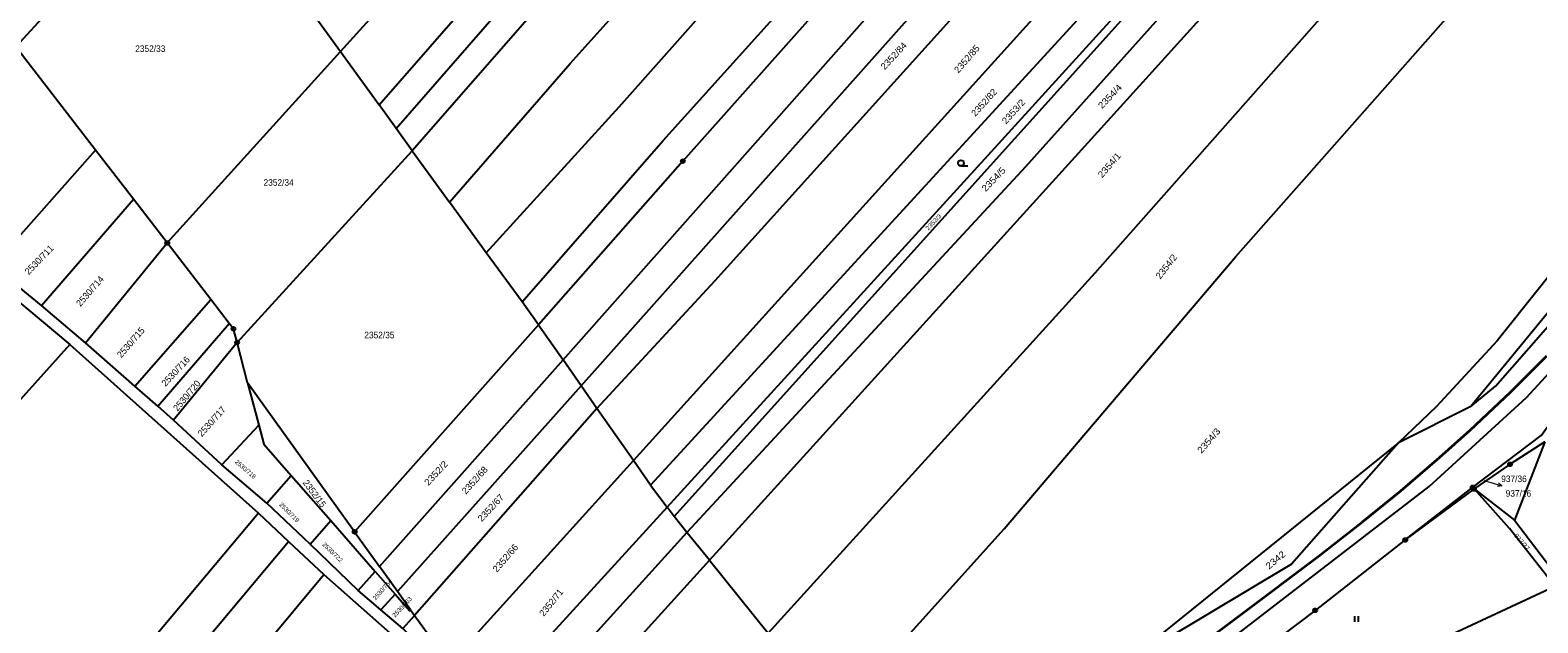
# Model space of a CAD drawing. Extents: x -679733 to -673243, y -1075091 to -1066557.
# Drawn here: x -675844.3 to -675454, y -1069475.3 to -1069321.8 of the extents above; entities that cross this region are included whole.
import ezdxf

# ---------------------------------------------------------------- set-up
doc = ezdxf.new("R2010")
doc.units = 0
doc.header["$LTSCALE"] = 0.68
for name, color, linetype, lineweight in [('1', 7, 'Continuous', 25), ('3', 7, 'Continuous', 25), ('6', 7, 'Continuous', 35), ('7', 7, 'Continuous', 13), ('8', 7, 'Continuous', 25)]:
    doc.layers.add(name, color=color, linetype=linetype, lineweight=lineweight)
doc.layers.add('2', color=7, linetype='Continuous')

msp = doc.modelspace()

# ---------------------------------------------------------------- linework, layer by layer
at = {"layer": '1'}
for p, q in [((-675773.25, -1069314.49), (-675763.97, -1069327.34)), ((-675808.8, -1069376.94), (-675763.97, -1069327.34)), ((-675763.97, -1069327.34), (-675753.96, -1069341.2)), ((-675797.51, -1069391.58), (-675808.8, -1069376.94)), ((-675817.22, -1069414), (-675797.51, -1069391.58)), ((-675792.73, -1069397.78), (-675797.51, -1069391.58)), ((-675811.27, -1069419.22), (-675792.73, -1069397.78)), ((-675712.66, -1069398.15), (-675706.34, -1069407.2)), ((-675753.83, -1069460.75), (-675706.34, -1069407.2)), ((-675701.66, -1069413.9), (-675706.34, -1069407.2)), ((-675787.98, -1069413.14), (-675785.09, -1069424.1)), ((-675760.29, -1069451.75), (-675787.98, -1069413.14)), ((-675471.36, -1069419.32), (-675490.08, -1069428.73)), ((-675794.63, -1069434.41), (-675785.09, -1069424.1)), ((-675490.08, -1069428.73), (-675561.65, -1069486.39)), ((-675683.68, -1069439.63), (-675688.11, -1069433.29)), ((-675782.99, -1069444.34), (-675776.68, -1069437.14)), ((-675683.68, -1069439.63), (-675679.39, -1069445.39)), ((-675470.53, -1069440.64), (-675460.09, -1069448.73)), ((-675771.79, -1069454.95), (-675766.45, -1069448.84)), ((-675749.21, -1069467.2), (-675753.83, -1069460.75)), ((-675759.35, -1069466.97), (-675754.94, -1069462)), ((-675749.81, -1069467.87), (-675753.47, -1069471.97)), ((-675745.8, -1069471.95), (-675744.77, -1069473.38)), ((-675744.77, -1069473.38), (-675747.8, -1069476.82))]:
    msp.add_line(p, q, dxfattribs=at)
for points in [[(-675753.96, -1069341.2), (-675728.14, -1069311.56), (-675643.16, -1069216.31), (-675568.26, -1069135.34), (-675581.4, -1069124.5)], [(-675749.57, -1069347.27), (-675723.58, -1069317.54), (-675665.36, -1069252.14), (-675610.69, -1069191.72), (-675562.47, -1069140.02)], [(-675555.67, -1069145.5), (-675607.89, -1069200.15), (-675711.38, -1069314.24), (-675745.38, -1069353.07), (-675735.7, -1069366.4)], [(-675735.7, -1069366.4), (-675704.52, -1069330.46), (-675600.41, -1069214.67), (-675544.13, -1069154.84), (-675555.67, -1069145.5)], [(-675726.21, -1069379.48), (-675691.79, -1069341.7), (-675589.68, -1069226.57), (-675532.57, -1069164.18)], [(-675716.96, -1069392.21), (-675680.42, -1069350.45), (-675645.62, -1069311.74), (-675581.74, -1069241.01), (-675519.62, -1069174.06)], [(-675516.3, -1069176.81), (-675577.12, -1069245.37), (-675675.33, -1069355.77), (-675712.66, -1069398.15)], [(-675706.34, -1069407.2), (-675607.3, -1069295.44), (-675508.3, -1069183.89), (-675516.3, -1069176.81)], [(-675701.66, -1069413.9), (-675601.74, -1069301.63), (-675501.48, -1069189.29)], [(-675697.56, -1069419.77), (-675666.94, -1069386.65), (-675580.68, -1069290.92), (-675494.43, -1069195.09)], [(-675763.97, -1069327.34), (-675742.21, -1069303.28), (-675706.72, -1069262.17), (-675648.48, -1069197.71)], [(-675481.67, -1069204.84), (-675584.9, -1069319.09), (-675688.11, -1069433.29)], [(-675463.19, -1069219.41), (-675586.66, -1069357.27), (-675674.26, -1069451.92)], [(-676099.67, -1069908.32), (-676084.3, -1069896.28), (-675995.32, -1069828.6), (-675906.53, -1069760.86), (-675793.06, -1069675.79), (-675754.18, -1069645.01), (-675664.15, -1069577.48), (-675594.92, -1069524.15), (-675574.39, -1069510.24), (-675555.08, -1069496.2), (-675482.15, -1069440.03), (-675456.91, -1069416.95), (-675424.13, -1069381.33), (-675393.36, -1069340.46), (-675363.08, -1069288.85), (-675347.36, -1069250.98), (-675343.24, -1069243.35), (-675337.43, -1069224.71)], [(-675455.96, -1069224.35), (-675562.12, -1069341.76), (-675668.46, -1069459.1), (-675653.22, -1069477.97)], [(-675653.22, -1069477.97), (-675568.6, -1069384.71), (-675437.76, -1069236.6), (-675455.96, -1069224.35)], [(-675471.36, -1069419.32), (-675464.96, -1069414.06), (-675431.02, -1069375.38), (-675401.27, -1069334.88), (-675371.82, -1069284.19), (-675349.04, -1069234.55)], [(-675349.04, -1069234.55), (-675390.97, -1069252.18), (-675403.27, -1069257.6), (-675410.28, -1069269.6), (-675417.02, -1069322.92), (-675423.5, -1069348.11), (-675440.4, -1069381.53), (-675471.36, -1069419.32)], [(-675635.85, -1069499.48), (-675592.18, -1069451), (-675532.15, -1069380.47), (-675417.6, -1069250.59)], [(-675408.2, -1069257.15), (-675412.76, -1069268.63), (-675417.39, -1069301.88), (-675418.89, -1069317.96), (-675424.55, -1069340.1), (-675442.27, -1069374.37), (-675464.56, -1069402.29), (-675480.2, -1069419.28), (-675490.08, -1069428.73)], [(-675520.18, -1069259.69), (-675563.57, -1069308.6), (-675683.68, -1069439.63)], [(-675679.39, -1069445.39), (-675597.18, -1069355.13), (-675515, -1069264.78)], [(-675677.58, -1069447.81), (-675595.68, -1069356.9), (-675513.83, -1069265.93), (-675515, -1069264.78)], [(-675827.34, -1069352.9), (-675847.95, -1069326.19), (-675801.51, -1069275.37)], [(-675790.72, -1069402.73), (-675745.38, -1069353.07), (-675749.57, -1069347.27), (-675753.96, -1069341.2)], [(-675841.35, -1069393.11), (-675853.94, -1069382.87), (-675827.34, -1069352.9)], [(-675841.35, -1069393.11), (-675817.53, -1069365.61), (-675827.34, -1069352.9)], [(-675829.94, -1069402.82), (-675808.8, -1069376.94), (-675817.53, -1069365.61)], [(-675712.66, -1069398.15), (-675716.96, -1069392.21), (-675726.21, -1069379.48), (-675735.7, -1069366.4)], [(-675944.47, -1069446.04), (-675886.71, -1069381.51), (-675874.91, -1069369.05), (-675834.05, -1069403.21), (-675785.2, -1069446.92), (-675777.45, -1069454.27), (-675768.27, -1069462.79)], [(-675817.22, -1069414), (-675829.94, -1069402.82), (-675841.35, -1069393.11)], [(-675790.72, -1069402.73), (-675791.66, -1069399.17), (-675792.73, -1069397.78)], [(-675712.66, -1069398.15), (-675760.29, -1069451.75), (-675753.83, -1069460.75)], [(-675834.05, -1069403.21), (-675954.24, -1069537.1), (-675958.47, -1069541.44)], [(-675787.98, -1069413.14), (-675790.72, -1069402.73), (-675807.14, -1069422.85)], [(-675771.79, -1069454.95), (-675782.99, -1069444.34), (-675794.63, -1069434.41), (-675807.14, -1069422.85), (-675811.27, -1069419.22), (-675817.22, -1069414)], [(-675697.56, -1069419.77), (-675701.66, -1069413.9), (-675749.21, -1069467.2)], [(-675452.18, -1069428.42), (-675460.09, -1069448.73), (-675447.59, -1069465.01), (-675412.37, -1069451.25), (-675414.54, -1069413.2)], [(-675688.11, -1069433.29), (-675697.56, -1069419.77), (-675744.77, -1069473.38)], [(-675488.33, -1069453.86), (-675470.89, -1069440.24), (-675453.12, -1069426.84), (-675447.98, -1069419.64)], [(-675785.09, -1069424.1), (-675783.79, -1069429.01), (-675776.68, -1069437.14), (-675766.45, -1069448.84), (-675754.94, -1069462), (-675749.81, -1069467.87)], [(-675490.08, -1069428.73), (-675517.76, -1069460.11), (-675561.65, -1069486.39), (-675582.02, -1069499.52)], [(-675452.18, -1069428.42), (-675461.2, -1069434.26), (-675470.53, -1069440.64)], [(-675744.77, -1069473.38), (-675743.77, -1069474.78), (-675735.77, -1069485.92), (-675688.11, -1069433.29)], [(-675449.62, -1069465.8), (-675461.31, -1069450.89), (-675470.53, -1069440.64), (-675488.33, -1069453.86)], [(-675785.2, -1069446.92), (-675850.27, -1069524.54), (-675915.38, -1069601.95)], [(-675674.26, -1069451.92), (-675677.58, -1069447.81), (-675679.39, -1069445.39), (-675727.24, -1069497.81), (-675722.2, -1069504.83)], [(-675668.46, -1069459.1), (-675674.26, -1069451.92), (-675722.2, -1069504.83)], [(-675908.27, -1069611.93), (-675842.66, -1069532.24), (-675777.45, -1069454.27)], [(-675722.2, -1069504.83), (-675727.79, -1069498.42), (-675737.31, -1069487.62), (-675747.8, -1069476.82), (-675753.47, -1069471.97), (-675759.35, -1069466.97), (-675771.79, -1069454.95)], [(-675488.33, -1069453.86), (-675511.66, -1069472.08), (-675551.4, -1069502.17), (-675570.9, -1069515.62), (-675582.45, -1069524.32), (-675580.97, -1069527.37)], [(-675668.46, -1069459.1), (-675716.74, -1069512.44), (-675702.15, -1069532.77)], [(-675901.28, -1069621.74), (-675894.68, -1069614.71), (-675768.27, -1069462.79)], [(-675768.27, -1069462.79), (-675750.41, -1069478.58), (-675729.36, -1069502.07), (-675718.84, -1069514.19), (-675708.29, -1069539.22), (-675704.97, -1069535.94)], [(-675749.81, -1069467.87), (-675746.02, -1069472.2), (-675745.8, -1069471.95), (-675749.21, -1069467.2)], [(-675580.97, -1069527.37), (-675569.61, -1069521.76), (-675449.62, -1069465.8)]]:
    msp.add_lwpolyline(points, dxfattribs=at)
at = {"layer": '3'}
for p, q in [((-675603.333, -1069356.99), (-675601.583, -1069356.99)), ((-675501.401, -1069475.05), (-675501.401, -1069473.55)), ((-675500.4, -1069475.05), (-675500.4, -1069473.55))]:
    msp.add_line(p, q, dxfattribs=at)
msp.add_circle((-675603.3329, -1069356.2398), 0.75, dxfattribs=at)
at = {"layer": '6'}
for p, q in [((-675461.04, -1069415.47), (-675451.7, -1069406.2)), ((-675471.53, -1069425.4), (-675461.04, -1069415.47)), ((-675479.49, -1069432.53), (-675471.53, -1069425.4)), ((-675489.5, -1069441.09), (-675479.49, -1069432.53)), ((-675499.42, -1069449.13), (-675489.5, -1069441.09)), ((-675510.9, -1069458.13), (-675499.42, -1069449.13)), ((-675530.96, -1069473.22), (-675510.9, -1069458.13)), ((-675550.54, -1069487.81), (-675530.96, -1069473.22))]:
    msp.add_line(p, q, dxfattribs=at)
at = {"layer": '7'}
msp.add_line((-675463.325, -1069439.817), (-675464.15, -1069439.06), dxfattribs=at)
msp.add_lwpolyline([(-675467.96, -1069438.49), (-675466.21, -1069438.99), (-675463.325, -1069439.817), (-675464.426, -1069440.022)], dxfattribs=at)
at = {"layer": '8'}
for centre, radius in [((-675675.33, -1069355.7699), 0.5), ((-675675.33, -1069355.7699), 0.0303), ((-675808.8, -1069376.9399), 0.5), ((-675808.8, -1069376.9399), 0.0303), ((-675791.66, -1069399.1699), 0.5), ((-675791.66, -1069399.1699), 0.0303), ((-675790.72, -1069402.7299), 0.5), ((-675790.72, -1069402.7299), 0.0303), ((-675461.2, -1069434.2599), 0.5), ((-675461.2, -1069434.2599), 0.0303), ((-675470.89, -1069440.2399), 0.5), ((-675470.53, -1069440.6399), 0.5), ((-675470.89, -1069440.2399), 0.0303), ((-675470.53, -1069440.6399), 0.0303), ((-675760.29, -1069451.7499), 0.5), ((-675760.29, -1069451.7499), 0.0303), ((-675488.33, -1069453.8599), 0.5), ((-675488.33, -1069453.8599), 0.0303), ((-675511.66, -1069472.0799), 0.5), ((-675511.66, -1069472.0799), 0.0303)]:
    msp.add_circle(centre, radius, dxfattribs=at)

# ---------------------------------------------------------------- texts
at = {"layer": '2', "width": 0.95}
for s, p in [('2352/33', (-675817.09, -1069327.47)), ('2352/34', (-675783.87, -1069362.13)), ('2352/35', (-675757.78, -1069401.63)), ('937/36', (-675463.49, -1069438.87)), ('937/16', (-675462.33, -1069442.653))]:
    msp.add_text(s, height=1.7, dxfattribs=at).set_placement(p)
at = {"layer": '2'}
for s, height, rotation, width, p in [('2352/84', 1.7, 47, 1.05, (-675623.068, -1069332.229)), ('2352/85', 1.7, 49, 1.05, (-675603.998, -1069333.107)), ('2354/4', 1.7, 46, 1.1, (-675566.818, -1069342.33)), ('2352/82', 1.7, 48, 1.05, (-675599.618, -1069344.338)), ('2353/2', 1.7, 48, 1.1, (-675591.668, -1069346.328)), ('2354/1', 1.7, 49, 1.1, (-675566.788, -1069360.237)), ('2354/5', 1.7, 46, 1.1, (-675596.928, -1069363.8)), ('2353/3', 1.14, 46, 1.1, (-675611.839, -1069373.785)), ('2354/2', 1.7, 52, 1.05, (-675551.74, -1069386.443)), ('2354/3', 1.7, 49, 1.1, (-675541.048, -1069431.577)), ('2352/2', 1.7, 47, 1.1, (-675741.208, -1069439.919)), ('2352/68', 1.7, 48, 1.05, (-675731.458, -1069442.148)), ('2352/67', 1.7, 47, 1.05, (-675727.368, -1069449.259)), ('937/37', 1.14, 311, 1.1, (-675460.24, -1069452.813)), ('2352/66', 1.7, 49, 1.05, (-675723.458, -1069462.357)), ('2342', 1.7, 40, 1.15, (-675523.603, -1069461.571))]:
    msp.add_text(s, height=height, rotation=rotation, dxfattribs=dict(at, width=width)).set_placement(p)
for s, height, rotation, p in [('2530/711', 1.7, 46, (-675844.638, -1069385.3)), ('2530/714', 1.7, 49, (-675831.278, -1069393.547)), ('2530/715', 1.7, 49, (-675820.708, -1069406.847)), ('2530/716', 1.7, 47, (-675809.238, -1069414.229)), ('2530/720', 1.7, 50, (-675806.138, -1069420.656)), ('2530/717', 1.7, 48, (-675799.838, -1069427.258)), ('2530/718', 1.14, 319, (-675791.393, -1069433.8)), ('2352/15', 1.7, 307, (-675773.818, -1069439.071)), ('2530/719', 1.14, 315, (-675779.933, -1069444.803)), ('2530/722', 1.14, 316, (-675768.755, -1069455.17)), ('2530/764', 1.14, 48, (-675754.876, -1069469.551)), ('2352/71', 1.7, 51, (-675711.329, -1069473.794)), ('2530/763', 1.14, 47, (-675749.823, -1069473.998))]:
    msp.add_text(s, height=height, rotation=rotation, dxfattribs=at).set_placement(p)

doc.saveas('drawing.dxf')
